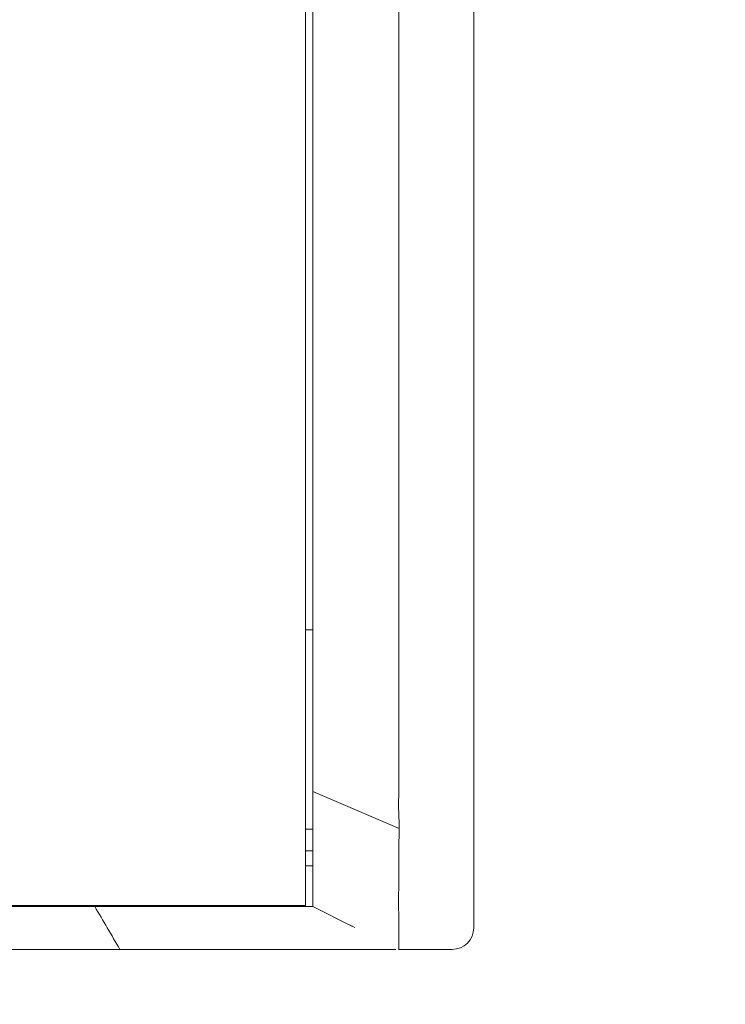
# Model space of a CAD drawing. Header units: millimetres. Extents: x -1114 to 1396, y -630 to 631.
# Tile 640 of 656: x 473 to 489, y 112 to 135. Entities that reach past the tile are written whole.
import ezdxf

# ---------------------------------------------------------------- set-up
doc = ezdxf.new("R2010")
doc.units = ezdxf.units.MM
doc.header["$MEASUREMENT"] = 0

msp = doc.modelspace()

# ---------------------------------------------------------------- linework, layer by layer
at = {"lineweight": 18}
for points, knots in [([(1038.9843, -629.7647), (1038.9843, -629.7647), (-1111.4882, -629.7647), (-1111.4882, -629.7647), (-1111.4882, -629.7647), (-1111.4882, -629.7647), (-1111.4882, 630.7883), (-1111.4882, 630.7883), (-1111.4882, 630.7883), (-1111.4882, 630.7883), (1038.9843, 630.7883), (1038.9843, 630.7883)], [0, 0, 0, 0, 0.3333333, 0.3333333, 0.3333333, 0.3333333, 0.6666667, 0.6666667, 0.6666667, 0.6666667, 1, 1, 1, 1]), ([(481.3497, 116.995), (481.3429, 117.4939), (481.3452, 117.9927), (481.3458, 118.4916), (481.3458, 118.4916), (481.3463, 118.9904), (481.3458, 119.4893), (481.3456, 119.9881), (481.3456, 119.9881), (481.3454, 120.487), (481.3455, 120.9858), (481.3455, 121.4847), (481.3455, 121.4847), (481.3455, 121.9835), (481.3455, 122.4824), (481.3455, 122.9812), (481.3455, 122.9812), (481.3456, 124.9766), (481.3456, 126.972), (481.3456, 128.9674), (481.3456, 128.9674), (481.3457, 132.9582), (481.3457, 136.949), (481.3457, 140.9398), (481.3457, 140.9398), (481.3457, 144.9306), (481.3456, 148.9214), (481.3456, 152.9122), (481.3456, 152.9122), (481.3456, 153.9099), (481.3456, 154.9076), (481.3456, 155.9053), (481.3456, 155.9053), (481.3456, 156.903), (481.3455, 157.9007), (481.3456, 158.8984), (481.3456, 158.8984), (481.3456, 159.8961), (481.346, 160.8938), (481.3459, 161.8915), (481.3459, 161.8915), (481.3458, 162.1409), (481.3458, 162.3904), (481.3457, 162.6398), (481.3457, 162.6398), (481.3456, 162.8892), (481.3454, 163.1386), (481.3453, 163.3881), (481.3453, 163.3881), (481.3451, 163.8869), (481.3451, 164.3858), (481.3462, 164.8846)], [0, 0, 0, 0, 0.0769231, 0.0769231, 0.0769231, 0.0769231, 0.1538462, 0.1538462, 0.1538462, 0.1538462, 0.2307692, 0.2307692, 0.2307692, 0.2307692, 0.3076923, 0.3076923, 0.3076923, 0.3076923, 0.3846154, 0.3846154, 0.3846154, 0.3846154, 0.4615385, 0.4615385, 0.4615385, 0.4615385, 0.5384615, 0.5384615, 0.5384615, 0.5384615, 0.6153846, 0.6153846, 0.6153846, 0.6153846, 0.6923077, 0.6923077, 0.6923077, 0.6923077, 0.7692308, 0.7692308, 0.7692308, 0.7692308, 0.8461538, 0.8461538, 0.8461538, 0.8461538, 0.9230769, 0.9230769, 0.9230769, 0.9230769, 1, 1, 1, 1]), ([(479.3457, 117.5828), (479.3457, 117.9543), (479.3457, 118.333), (479.3457, 118.7014), (479.3457, 118.7014), (479.3457, 119.0699), (479.3457, 119.4283), (479.3457, 119.8195), (479.3457, 119.8195), (479.3457, 120.2108), (479.3457, 120.635), (479.3457, 121.059), (479.3457, 121.059), (479.3457, 133.1486), (479.3457, 145.0871), (479.3457, 157.2073), (479.3457, 157.2073), (479.3457, 158.0798), (479.3457, 158.9531), (479.3457, 159.7587), (479.3457, 159.7587), (479.3457, 160.5643), (479.3457, 161.3021), (479.3457, 162.061), (479.3457, 162.061), (479.3457, 162.8199), (479.3457, 163.5998), (479.3457, 164.3637)], [0, 0, 0, 0, 0.1428571, 0.1428571, 0.1428571, 0.1428571, 0.2857143, 0.2857143, 0.2857143, 0.2857143, 0.4285714, 0.4285714, 0.4285714, 0.4285714, 0.5714286, 0.5714286, 0.5714286, 0.5714286, 0.7142857, 0.7142857, 0.7142857, 0.7142857, 0.8571429, 0.8571429, 0.8571429, 0.8571429, 1, 1, 1, 1]), ([(481.3535, 115.8854), (481.3475, 115.9777), (481.3445, 116.0701), (481.3433, 116.1626), (481.3433, 116.1626), (481.3422, 116.2551), (481.3429, 116.3476), (481.3443, 116.4401), (481.3443, 116.4401), (481.3457, 116.5326), (481.3476, 116.6251), (481.349, 116.7176), (481.349, 116.7176), (481.3503, 116.81), (481.3509, 116.9025), (481.3497, 116.995)], [0, 0, 0, 0, 0.25, 0.25, 0.25, 0.25, 0.5, 0.5, 0.5, 0.5, 0.75, 0.75, 0.75, 0.75, 1, 1, 1, 1]), ([(479.3457, 113.8841), (479.3457, 113.8833), (479.3457, 113.8831), (479.3457, 113.9049), (479.3457, 113.9049), (479.3457, 113.9103), (479.3457, 113.9172), (479.3457, 113.9254), (479.3457, 113.9254), (479.3457, 113.9337), (479.3457, 113.9433), (479.3457, 113.9542), (479.3457, 113.9542), (479.3457, 113.9597), (479.3457, 113.9655), (479.3457, 113.9716), (479.3457, 113.9716), (479.3457, 113.9778), (479.3457, 113.9842), (479.3457, 113.9909), (479.3457, 113.9909), (479.3457, 114.0043), (479.3457, 114.0189), (479.3457, 114.0347), (479.3457, 114.0347), (479.3457, 114.0661), (479.3457, 114.102), (479.3457, 114.1421), (479.3457, 114.1421), (479.3457, 114.1822), (479.3457, 114.2266), (479.3457, 114.2752), (479.3457, 114.2752), (479.3457, 114.2874), (479.3457, 114.2998), (479.3457, 114.3125), (479.3457, 114.3125), (479.3457, 114.3252), (479.3457, 114.3382), (479.3457, 114.3514), (479.3457, 114.3514), (479.3457, 114.3779), (479.3457, 114.4051), (479.3457, 114.4331), (479.3457, 114.4331), (479.3457, 114.4892), (479.3457, 114.5484), (479.3457, 114.6107), (479.3457, 114.6107), (479.3457, 114.673), (479.3457, 114.7385), (479.3457, 114.8072), (479.3457, 114.8072), (479.3457, 114.8244), (479.3457, 114.8418), (479.3457, 114.8594), (479.3457, 114.8594), (479.3457, 114.8769), (479.3457, 114.8946), (479.3457, 114.9124), (479.3457, 114.9124), (479.3457, 114.948), (479.3457, 114.984), (479.3457, 115.0205), (479.3457, 115.0205), (479.3457, 115.0934), (479.3457, 115.1683), (479.3457, 115.245), (479.3457, 115.245), (479.3457, 115.2833), (479.3457, 115.3221), (479.3457, 115.3614), (479.3457, 115.3614), (479.3457, 115.4008), (479.3457, 115.4407), (479.3457, 115.4812), (479.3457, 115.4812), (479.3457, 115.5014), (479.3457, 115.5218), (479.3457, 115.5421), (479.3457, 115.5421), (479.3457, 115.5625), (479.3457, 115.5828), (479.3457, 115.6032), (479.3457, 115.6032), (479.3457, 115.644), (479.3457, 115.6848), (479.3457, 115.7258), (479.3457, 115.7258), (479.3457, 115.8076), (479.3457, 115.8898), (479.3457, 115.9721), (479.3457, 115.9721), (479.3457, 116.1366), (479.3457, 116.3011), (479.3457, 116.4657)], [0, 0, 0, 0, 0.0416667, 0.0416667, 0.0416667, 0.0416667, 0.0833333, 0.0833333, 0.0833333, 0.0833333, 0.125, 0.125, 0.125, 0.125, 0.1666667, 0.1666667, 0.1666667, 0.1666667, 0.2083333, 0.2083333, 0.2083333, 0.2083333, 0.25, 0.25, 0.25, 0.25, 0.2916667, 0.2916667, 0.2916667, 0.2916667, 0.3333333, 0.3333333, 0.3333333, 0.3333333, 0.375, 0.375, 0.375, 0.375, 0.4166667, 0.4166667, 0.4166667, 0.4166667, 0.4583333, 0.4583333, 0.4583333, 0.4583333, 0.5, 0.5, 0.5, 0.5, 0.5416667, 0.5416667, 0.5416667, 0.5416667, 0.5833333, 0.5833333, 0.5833333, 0.5833333, 0.625, 0.625, 0.625, 0.625, 0.6666667, 0.6666667, 0.6666667, 0.6666667, 0.7083333, 0.7083333, 0.7083333, 0.7083333, 0.75, 0.75, 0.75, 0.75, 0.7916667, 0.7916667, 0.7916667, 0.7916667, 0.8333333, 0.8333333, 0.8333333, 0.8333333, 0.875, 0.875, 0.875, 0.875, 0.9166667, 0.9166667, 0.9166667, 0.9166667, 0.9583333, 0.9583333, 0.9583333, 0.9583333, 1, 1, 1, 1]), ([(481.3473, 112.8846), (481.3489, 112.8846), (481.3492, 112.8857), (481.3487, 112.8878), (481.3487, 112.8878), (481.3484, 112.8889), (481.3479, 112.8902), (481.3475, 112.8918), (481.3475, 112.8918), (481.3471, 112.8934), (481.3467, 112.8952), (481.3464, 112.8973), (481.3464, 112.8973), (481.3451, 112.9057), (481.3445, 112.9183), (481.3442, 112.935), (481.3442, 112.935), (481.344, 112.9516), (481.3441, 112.9724), (481.3444, 112.9973), (481.3444, 112.9973), (481.3446, 113.0098), (481.3448, 113.0233), (481.345, 113.0379), (481.345, 113.0379), (481.3451, 113.0452), (481.3452, 113.0528), (481.3453, 113.0606), (481.3453, 113.0606), (481.3454, 113.0684), (481.3455, 113.0764), (481.3456, 113.0847), (481.3456, 113.0847), (481.346, 113.1178), (481.3464, 113.1546), (481.3467, 113.1951), (481.3467, 113.1951), (481.3469, 113.2356), (481.347, 113.2798), (481.3469, 113.3276), (481.3469, 113.3276), (481.3469, 113.3754), (481.3466, 113.4269), (481.3463, 113.4822), (481.3463, 113.4822), (481.3461, 113.5098), (481.3458, 113.5384), (481.3456, 113.5677), (481.3456, 113.5677), (481.3454, 113.5971), (481.3451, 113.6271), (481.3448, 113.6579), (481.3448, 113.6579), (481.3443, 113.7194), (481.3438, 113.7838), (481.3434, 113.8509), (481.3434, 113.8509), (481.343, 113.9181), (481.3427, 113.988), (481.3429, 114.0607), (481.3429, 114.0607), (481.3429, 114.0971), (481.3431, 114.1342), (481.3433, 114.1719), (481.3433, 114.1719), (481.3435, 114.1908), (481.3436, 114.2099), (481.3438, 114.2291), (481.3438, 114.2291), (481.344, 114.2484), (481.3443, 114.2678), (481.3445, 114.2874), (481.3445, 114.2874), (481.3454, 114.3658), (481.3457, 114.4459), (481.3458, 114.5275), (481.3458, 114.5275), (481.3458, 114.6092), (481.3456, 114.6925), (481.3454, 114.7774), (481.3454, 114.7774), (481.3452, 114.8623), (481.3451, 114.9488), (481.3453, 115.0369), (481.3453, 115.0369), (481.3454, 115.0809), (481.3456, 115.1254), (481.346, 115.1703), (481.346, 115.1703), (481.3464, 115.2152), (481.3469, 115.2605), (481.3477, 115.3058), (481.3477, 115.3058), (481.3485, 115.3512), (481.3495, 115.3967), (481.3508, 115.4425), (481.3508, 115.4425), (481.3514, 115.4653), (481.3522, 115.4882), (481.353, 115.5111), (481.353, 115.5111), (481.3538, 115.5341), (481.3548, 115.557), (481.3558, 115.5801)], [0, 0, 0, 0, 0.0384615, 0.0384615, 0.0384615, 0.0384615, 0.0769231, 0.0769231, 0.0769231, 0.0769231, 0.1153846, 0.1153846, 0.1153846, 0.1153846, 0.1538462, 0.1538462, 0.1538462, 0.1538462, 0.1923077, 0.1923077, 0.1923077, 0.1923077, 0.2307692, 0.2307692, 0.2307692, 0.2307692, 0.2692308, 0.2692308, 0.2692308, 0.2692308, 0.3076923, 0.3076923, 0.3076923, 0.3076923, 0.3461538, 0.3461538, 0.3461538, 0.3461538, 0.3846154, 0.3846154, 0.3846154, 0.3846154, 0.4230769, 0.4230769, 0.4230769, 0.4230769, 0.4615385, 0.4615385, 0.4615385, 0.4615385, 0.5, 0.5, 0.5, 0.5, 0.5384615, 0.5384615, 0.5384615, 0.5384615, 0.5769231, 0.5769231, 0.5769231, 0.5769231, 0.6153846, 0.6153846, 0.6153846, 0.6153846, 0.6538462, 0.6538462, 0.6538462, 0.6538462, 0.6923077, 0.6923077, 0.6923077, 0.6923077, 0.7307692, 0.7307692, 0.7307692, 0.7307692, 0.7692308, 0.7692308, 0.7692308, 0.7692308, 0.8076923, 0.8076923, 0.8076923, 0.8076923, 0.8461538, 0.8461538, 0.8461538, 0.8461538, 0.8846154, 0.8846154, 0.8846154, 0.8846154, 0.9230769, 0.9230769, 0.9230769, 0.9230769, 0.9615385, 0.9615385, 0.9615385, 0.9615385, 1, 1, 1, 1]), ([(474.2611, 113.8846), (474.3798, 113.8846), (474.4985, 113.8846), (474.6172, 113.8846), (474.6172, 113.8846), (474.7441, 113.8846), (474.871, 113.8846), (474.9979, 113.8846), (474.9979, 113.8846), (475.1248, 113.8846), (475.2517, 113.8846), (475.3786, 113.8846)], [0, 0, 0, 0, 0.3333333, 0.3333333, 0.3333333, 0.3333333, 0.6666667, 0.6666667, 0.6666667, 0.6666667, 1, 1, 1, 1]), ([(475.3786, 113.8846), (475.4379, 113.8846), (475.4971, 113.8846), (475.5563, 113.8846), (475.5563, 113.8846), (475.6199, 113.8846), (475.6834, 113.8846), (475.747, 113.8846), (475.747, 113.8846), (475.8106, 113.8846), (475.8741, 113.8846), (475.9377, 113.8846)], [0, 0, 0, 0, 0.3333333, 0.3333333, 0.3333333, 0.3333333, 0.6666667, 0.6666667, 0.6666667, 0.6666667, 1, 1, 1, 1]), ([(475.9377, 113.8846), (475.997, 113.8846), (476.0564, 113.8846), (476.1158, 113.8846), (476.1158, 113.8846), (476.1792, 113.8846), (476.2427, 113.8846), (476.3062, 113.8846), (476.3062, 113.8846), (476.3697, 113.8846), (476.4332, 113.8846), (476.4967, 113.8846)], [0, 0, 0, 0, 0.3333333, 0.3333333, 0.3333333, 0.3333333, 0.6666667, 0.6666667, 0.6666667, 0.6666667, 1, 1, 1, 1]), ([(479.3457, 113.884), (479.3457, 113.8825), (479.3327, 113.8847), (479.3073, 113.8861), (479.3073, 113.8861), (479.2947, 113.8867), (479.2788, 113.8872), (479.2598, 113.8869), (479.2598, 113.8869), (479.2503, 113.8868), (479.24, 113.8864), (479.2289, 113.8862), (479.2289, 113.8862), (479.2178, 113.8859), (479.206, 113.8857), (479.1934, 113.8855), (479.1934, 113.8855), (479.1433, 113.8847), (479.0819, 113.8845), (479.0094, 113.8845), (479.0094, 113.8845), (478.9913, 113.8845), (478.9725, 113.8845), (478.953, 113.8845), (478.953, 113.8845), (478.9432, 113.8845), (478.9332, 113.8845), (478.9231, 113.8845), (478.9231, 113.8845), (478.913, 113.8846), (478.9027, 113.8846), (478.8922, 113.8846), (478.8922, 113.8846), (478.8504, 113.8847), (478.8065, 113.8848), (478.7604, 113.8848), (478.7604, 113.8848), (478.7143, 113.8849), (478.6661, 113.885), (478.6158, 113.8849), (478.6158, 113.8849), (478.5655, 113.8849), (478.513, 113.8848), (478.4584, 113.8848), (478.4584, 113.8848), (478.4311, 113.8847), (478.4032, 113.8847), (478.375, 113.8847), (478.375, 113.8847), (478.3467, 113.8846), (478.3182, 113.8846), (478.2894, 113.8846), (478.2894, 113.8846), (478.2317, 113.8845), (478.1728, 113.8845), (478.1127, 113.8845), (478.1127, 113.8845), (478.0526, 113.8845), (477.9912, 113.8846), (477.9287, 113.8847), (477.9287, 113.8847), (477.8974, 113.8847), (477.8658, 113.8847), (477.834, 113.8848), (477.834, 113.8848), (477.8021, 113.8848), (477.7698, 113.8849), (477.7375, 113.885), (477.7375, 113.885), (477.7052, 113.885), (477.6728, 113.8851), (477.6404, 113.8852), (477.6404, 113.8852), (477.6079, 113.8852), (477.5753, 113.8853), (477.5427, 113.8851), (477.5427, 113.8851), (477.4774, 113.8849), (477.4117, 113.8843), (477.3457, 113.8847)], [0, 0, 0, 0, 0.05, 0.05, 0.05, 0.05, 0.1, 0.1, 0.1, 0.1, 0.15, 0.15, 0.15, 0.15, 0.2, 0.2, 0.2, 0.2, 0.25, 0.25, 0.25, 0.25, 0.3, 0.3, 0.3, 0.3, 0.35, 0.35, 0.35, 0.35, 0.4, 0.4, 0.4, 0.4, 0.45, 0.45, 0.45, 0.45, 0.5, 0.5, 0.5, 0.5, 0.55, 0.55, 0.55, 0.55, 0.6, 0.6, 0.6, 0.6, 0.65, 0.65, 0.65, 0.65, 0.7, 0.7, 0.7, 0.7, 0.75, 0.75, 0.75, 0.75, 0.8, 0.8, 0.8, 0.8, 0.85, 0.85, 0.85, 0.85, 0.9, 0.9, 0.9, 0.9, 0.95, 0.95, 0.95, 0.95, 1, 1, 1, 1]), ([(474.849, 112.8846), (474.849, 112.8846), (474.849, 112.8846), (474.849, 112.8846), (474.849, 112.8846), (475.3209, 112.8846), (475.7912, 112.8846), (476.2621, 112.8846)], [0, 0, 0, 0, 0.5, 0.5, 0.5, 0.5, 1, 1, 1, 1]), ([(476.2621, 112.8846), (476.2621, 112.8846), (476.2621, 112.8846), (476.2621, 112.8846), (476.2621, 112.8846), (476.4976, 112.8846), (476.7331, 112.8846), (476.9684, 112.8846)], [0, 0, 0, 0, 0.5, 0.5, 0.5, 0.5, 1, 1, 1, 1]), ([(476.9684, 112.8846), (476.9684, 112.8846), (476.9684, 112.8846), (476.9685, 112.8846), (476.9685, 112.8846), (477.2038, 112.8846), (477.4396, 112.8846), (477.6743, 112.8846)], [0, 0, 0, 0, 0.5, 0.5, 0.5, 0.5, 1, 1, 1, 1]), ([(477.6743, 112.8846), (477.6743, 112.8846), (477.6744, 112.8846), (477.6744, 112.8846), (477.6744, 112.8846), (477.909, 112.8846), (478.142, 112.8846), (478.3695, 112.8846)], [0, 0, 0, 0, 0.5, 0.5, 0.5, 0.5, 1, 1, 1, 1]), ([(478.3695, 112.8846), (478.5703, 112.8846), (478.7645, 112.8846), (478.9523, 112.8846), (478.9523, 112.8846), (479.1402, 112.8846), (479.3215, 112.8846), (479.4963, 112.8846), (479.4963, 112.8846), (479.5182, 112.8846), (479.5399, 112.8846), (479.5615, 112.8846), (479.5615, 112.8846), (479.5831, 112.8846), (479.6046, 112.8846), (479.6258, 112.8846), (479.6258, 112.8846), (479.6683, 112.8846), (479.7101, 112.8846), (479.7513, 112.8846), (479.7513, 112.8846), (479.8335, 112.8846), (479.9131, 112.8846), (479.99, 112.8846), (479.99, 112.8846), (480.1438, 112.8846), (480.2868, 112.8846), (480.4189, 112.8846), (480.4189, 112.8846), (480.4519, 112.8846), (480.4843, 112.8846), (480.5159, 112.8846), (480.5159, 112.8846), (480.5476, 112.8846), (480.5784, 112.8846), (480.6083, 112.8846), (480.6083, 112.8846), (480.6681, 112.8846), (480.7243, 112.8846), (480.777, 112.8846), (480.777, 112.8846), (480.8297, 112.8846), (480.8789, 112.8846), (480.9246, 112.8846), (480.9246, 112.8846), (480.9703, 112.8846), (481.0124, 112.8846), (481.0511, 112.8846), (481.0511, 112.8846), (481.0705, 112.8846), (481.089, 112.8846), (481.1067, 112.8846), (481.1067, 112.8846), (481.1243, 112.8846), (481.1411, 112.8846), (481.1569, 112.8846), (481.1569, 112.8846), (481.1886, 112.8846), (481.2162, 112.8846), (481.2398, 112.8846), (481.2398, 112.8846), (481.2527, 112.8846), (481.2644, 112.8846), (481.2749, 112.8846)], [0, 0, 0, 0, 0.0625, 0.0625, 0.0625, 0.0625, 0.125, 0.125, 0.125, 0.125, 0.1875, 0.1875, 0.1875, 0.1875, 0.25, 0.25, 0.25, 0.25, 0.3125, 0.3125, 0.3125, 0.3125, 0.375, 0.375, 0.375, 0.375, 0.4375, 0.4375, 0.4375, 0.4375, 0.5, 0.5, 0.5, 0.5, 0.5625, 0.5625, 0.5625, 0.5625, 0.625, 0.625, 0.625, 0.625, 0.6875, 0.6875, 0.6875, 0.6875, 0.75, 0.75, 0.75, 0.75, 0.8125, 0.8125, 0.8125, 0.8125, 0.875, 0.875, 0.875, 0.875, 0.9375, 0.9375, 0.9375, 0.9375, 1, 1, 1, 1])]:
    msp.add_open_spline(points, degree=3, knots=knots, dxfattribs=at)
for points in [[(479.1732, 165.9062), (479.1732, 165.9062), (479.1732, 115.9062), (479.1732, 115.9062)], [(483.0923, 115.8846), (483.0923, 115.8846), (483.0923, 165.8846), (483.0923, 165.8846)], [(483.0923, 165.8846), (483.0923, 165.8846), (483.0923, 115.8846), (483.0923, 115.8846)], [(479.3456, 120.3346), (479.3456, 120.3346), (479.1729, 120.3346), (479.1729, 120.3346)], [(479.3457, 116.4657), (479.3457, 116.8375), (479.3457, 117.2112), (479.3457, 117.5828)], [(481.3588, 115.7022), (481.3588, 115.7022), (479.3457, 116.5645), (479.3457, 116.5645)], [(479.1729, 115.6846), (479.1729, 115.6846), (479.3456, 115.6846), (479.3456, 115.6846)], [(479.1732, 115.9062), (479.1732, 115.9062), (479.1732, 113.9062), (479.1732, 113.9062)], [(481.3535, 115.8854), (481.3601, 115.784), (481.3602, 115.6828), (481.3558, 115.5818)], [(483.0923, 115.8846), (483.0923, 115.8846), (483.0923, 113.3846), (483.0923, 113.3846)], [(479.173, 115.1846), (479.173, 115.1846), (479.3454, 115.1846), (479.3454, 115.1846)], [(479.3457, 114.8346), (479.3457, 114.8346), (479.1732, 114.8346), (479.1732, 114.8346)], [(479.1732, 113.9062), (479.1732, 113.9062), (422.9676, 113.9062), (422.9676, 113.9062)], [(457.0704, 113.8846), (457.0704, 113.8846), (474.2611, 113.8846), (474.2611, 113.8846)], [(474.2611, 113.8846), (474.4571, 113.5513), (474.653, 113.218), (474.849, 112.8846)], [(476.4967, 113.8846), (476.683, 113.8845), (476.8693, 113.885), (477.0557, 113.8842)], [(477.0557, 113.8842), (477.1523, 113.8837), (477.249, 113.8852), (477.3457, 113.8847)], [(479.3455, 113.8839), (479.3455, 113.8839), (480.2547, 113.43), (480.2547, 113.43)], [(480.2237, 113.4456), (480.2237, 113.4456), (480.2306, 113.4421), (480.2306, 113.4421)], [(480.2582, 113.4283), (480.2582, 113.4283), (480.2545, 113.4302), (480.2545, 113.4302)], [(480.2557, 113.4295), (480.2557, 113.4295), (480.3186, 113.3979), (480.3186, 113.3979)], [(482.5923, 112.8846), (482.8685, 112.8846), (483.0923, 113.1085), (483.0923, 113.3846)], [(456.0704, 112.8846), (456.0704, 112.8846), (474.849, 112.8846), (474.849, 112.8846)], [(481.3301, 112.8846), (481.3301, 112.8846), (481.3301, 112.8846), (481.3301, 112.8846)], [(482.5923, 112.8846), (482.5923, 112.8846), (481.3473, 112.8846), (481.3473, 112.8846)], [(481.97, 112.8846), (481.97, 112.8846), (481.3476, 112.8846), (481.3476, 112.8846)], [(482.5923, 112.8846), (482.5923, 112.8846), (481.97, 112.8846), (481.97, 112.8846)]]:
    msp.add_open_spline(points, degree=3, dxfattribs=at)

doc.saveas('drawing.dxf')
